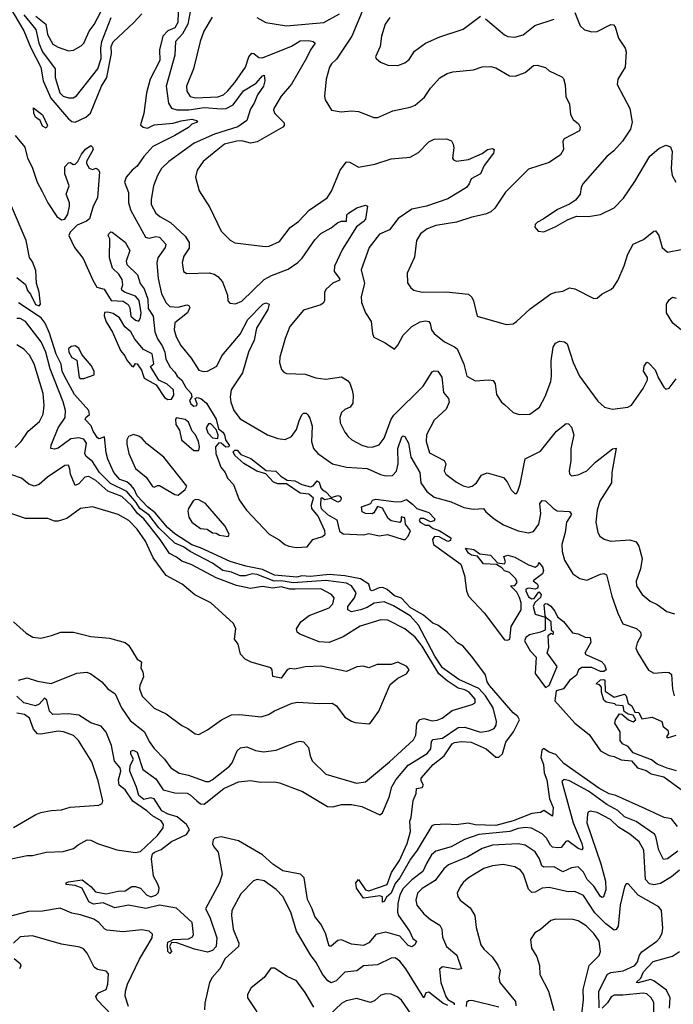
# Model space of a CAD drawing. Extents: x 2086813 to 2278017, y 548126 to 753336.
# Tile 288 of 461: x 2187691 to 2191499, y 681168 to 686902. Entities that reach past the tile are written whole.
import ezdxf

# ---------------------------------------------------------------- set-up
doc = ezdxf.new("R2010")
doc.units = 0

msp = doc.modelspace()

# ---------------------------------------------------------------- linework, layer by layer
at = {"layer": '0CON10XD'}
for points in [[(2188695, 686998.9), (2188670.3, 686875), (2188640.4, 686819.6), (2188598.2, 686775), (2188595.8, 686695), (2188545.3, 686515), (2188557.3, 686415), (2188576.5, 686386.5), (2188607.2, 686377.2), (2188676.1, 686376.1), (2188765, 686390.4), (2188865, 686381.9), (2188895, 686384.8), (2188935.3, 686405), (2188995, 686487.6), (2189067.9, 686532.1), (2189105, 686575.5), (2189115, 686578.6), (2189119.4, 686545), (2189112.2, 686515), (2189075.8, 686465), (2189056.7, 686415), (2189035, 686382.7), (2189015, 686315.5), (2188961.5, 686278.5), (2188825.6, 686235), (2188708.1, 686181.9), (2188560, 686075), (2188517.1, 686035), (2188493.1, 685995), (2188470, 685935), (2188457.8, 685855), (2188457.8, 685825), (2188485, 685774.3), (2188507.5, 685755), (2188570.3, 685720.3), (2188655, 685640.7), (2188677.8, 685605), (2188678.5, 685571.5), (2188648.2, 685525), (2188637, 685487), (2188646, 685435), (2188665, 685424.3), (2188795, 685428.2), (2188825, 685419.2), (2188845.6, 685405.6), (2188872.5, 685375), (2188902.2, 685297.8), (2188902.9, 685265), (2188915, 685250), (2188948, 685248), (2188985, 685262.5), (2189115, 685388.5), (2189158.2, 685411.8), (2189255, 685448.2), (2189312.2, 685487.8), (2189337.5, 685512.5), (2189410.1, 685619.9), (2189445, 685656.9), (2189505, 685689.1), (2189545, 685720.9), (2189565, 685729.4), (2189595, 685727.5), (2189597.5, 685765), (2189606, 685775), (2189655, 685805.7), (2189705, 685822.5), (2189717.5, 685815), (2189705, 685740.8), (2189693.1, 685725), (2189653.8, 685696.2), (2189572, 685565), (2189524.2, 685465.8), (2189523.8, 685435), (2189553.8, 685395), (2189553.5, 685385), (2189515, 685366.5), (2189476.6, 685333.4)], [(2189722, 687035), (2189626.1, 686805), (2189537.6, 686672.4), (2189507.8, 686645), (2189496.5, 686625), (2189476.7, 686555), (2189467, 686457), (2189470.8, 686435), (2189506.7, 686375), (2189564.5, 686364.5), (2189625, 686371.5), (2189665, 686367.8), (2189755, 686332.5), (2189778.3, 686331.7), (2189865, 686371.9), (2189965, 686391.8), (2189996, 686404), (2190048.8, 686451.2), (2190085, 686502.9), (2190137.8, 686562.2), (2190181.5, 686588.5), (2190215, 686598.6), (2190335, 686609.2), (2190385, 686627.5), (2190435, 686630), (2190465, 686622.2), (2190545, 686575.6), (2190577.6, 686572.4), (2190636.2, 686593.8), (2190685, 686634), (2190705, 686636.2), (2190753.9, 686623.9), (2190775, 686603.8), (2190848.8, 686568.8), (2190858.6, 686558.6), (2190867.9, 686522.1), (2190873.1, 686455), (2190895, 686410), (2190899.5, 686349.5), (2190915, 686320), (2190947.5, 686295), (2190956.7, 686275), (2190952.5, 686255), (2190862.1, 686207.9), (2190855.8, 686194.2), (2190859.4, 686145), (2190841.4, 686115), (2190775, 686069.6), (2190655, 686031.9), (2190522, 685898), (2190458.9, 685805), (2190435, 685783.6), (2190405, 685770), (2190325, 685752.5), (2190235, 685722.3), (2190116.2, 685703.8), (2190065, 685683.3), (2190026.9, 685655), (2190003.1, 685615), (2189992.1, 685517.9), (2189948, 685425), (2189950.3, 685370.3), (2189969.7, 685339.7), (2189987.1, 685327.1), (2190035, 685315.7), (2190175, 685316.9), (2190305, 685302.9), (2190325, 685286), (2190334.3, 685265), (2190356.7, 685175), (2190525, 685125.8), (2190565, 685131.2), (2190586.1, 685143.9), (2190665, 685218), (2190786.2, 685305), (2190815, 685315.7), (2190855, 685320), (2190895, 685340), (2190926.1, 685333.9)], [(2187633.2, 686975), (2187715, 686836.9), (2187756.9, 686736.9), (2187814, 686625), (2187828.8, 686545), (2187873.5, 686445), (2187975, 686323.4), (2187995, 686308), (2188015, 686305.3), (2188075.7, 686334.3), (2188102.9, 686357.1), (2188168, 686515), (2188199.6, 686565), (2188213.6, 686646.4), (2188226.1, 686705), (2188224.2, 686745.8), (2188235, 686772.3), (2188357.1, 686885), (2188402, 686935)], [(2187785, 686922.7), (2187843.5, 686875), (2187853.6, 686815), (2187885, 686760), (2187915, 686740.9), (2187975, 686720), (2188005.5, 686724.5), (2188050.2, 686749.8), (2188064.6, 686765.4), (2188096.2, 686835), (2188125, 686874.4), (2188163.2, 686946.8)], [(2188615.2, 686945.2), (2188611.8, 686885), (2188595, 686853.3), (2188555, 686836.1), (2188524.9, 686805), (2188506.1, 686726.1), (2188507.4, 686665), (2188450.4, 686555), (2188429.4, 686475), (2188413.8, 686355), (2188395, 686290), (2188410, 686275), (2188435, 686270), (2188475, 686289.5), (2188585, 686298.5), (2188632.8, 686312.8), (2188695, 686321.8), (2188721.2, 686315), (2188726.7, 686305), (2188695, 686293.8), (2188675, 686274.7), (2188595, 686226.9), (2188467.4, 686162.6), (2188415, 686105.9), (2188375, 686049.6), (2188346.9, 686025), (2188311.5, 685985), (2188302.1, 685955), (2188325.4, 685895), (2188325.7, 685835), (2188339.6, 685789.6), (2188425, 685635.4), (2188445, 685629.1), (2188485, 685638.7), (2188505, 685636.2), (2188542.1, 685595), (2188538.8, 685575), (2188496.9, 685515), (2188489.2, 685485), (2188497, 685395), (2188517.6, 685305), (2188545, 685252.1), (2188565, 685232.5), (2188615, 685228), (2188665, 685241.8), (2188677.2, 685237.2), (2188682.1, 685225), (2188667.9, 685195), (2188594.2, 685135.8), (2188591.6, 685095), (2188602.9, 685055), (2188629.3, 685005), (2188690.1, 684930.1), (2188735, 684861.5), (2188762.5, 684852.5), (2188785, 684855.4), (2188839.5, 684885), (2188868.6, 684945), (2188975, 685070.9), (2189021.2, 685155), (2189107.3, 685245), (2189125, 685252.9), (2189145, 685245.8), (2189136.1, 685213.9), (2189070, 685105), (2189057.5, 685035), (2189024.7, 684965.3), (2188989.3, 684845), (2188923.8, 684746.2), (2188917.3, 684705), (2188920.7, 684675), (2188938.8, 684625), (2188975, 684578.2), (2189135, 684484.5), (2189195, 684462.5), (2189237.4, 684457.4), (2189275, 684473.6), (2189304.6, 684515), (2189319.6, 684565), (2189335, 684601.2), (2189345, 684610), (2189359.5, 684609.5), (2189370.3, 684600.3), (2189381.7, 684581.7), (2189394.7, 684535), (2189391.8, 684445), (2189402.8, 684405), (2189427.3, 684375), (2189514.4, 684315), (2189595, 684295.3), (2189715, 684288.3), (2189792.8, 684252.8), (2189825, 684245.3), (2189862.5, 684247.5), (2189886.7, 684273.3), (2189896, 684315), (2189894.8, 684405.2), (2189917.1, 684472.9), (2189925, 684478.8), (2189935, 684474.5), (2189955.5, 684435.5), (2189970.6, 684355), (2190021.3, 684265), (2190027.8, 684205), (2190062.5, 684155), (2190105, 684121.9), (2190204.4, 684094.4), (2190279.1, 684060.9), (2190335, 684050.8), (2190392.5, 684055), (2190406.9, 684035), (2190455, 683994.7), (2190509.6, 683959.6), (2190595, 683925.8), (2190655, 683912.7), (2190685, 683921.8), (2190714.8, 683965), (2190726.7, 684025), (2190721.4, 684085), (2190735, 684101.8), (2190755, 684100), (2190798, 684058), (2190822.5, 684042.5), (2190895, 684037.5), (2190904.3, 684025), (2190902.5, 684015), (2190877.5, 683975), (2190869.1, 683915), (2190850.3, 683845), (2190852.1, 683805), (2190865.9, 683755), (2190914.2, 683674.2), (2190955, 683647.3), (2190995, 683638.5), (2191075, 683673.1), (2191095, 683676.7), (2191109.1, 683669.1), (2191141.2, 683545), (2191176.3, 683446.3), (2191205, 683384.3), (2191285, 683356.5), (2191308.6, 683335), (2191312.5, 683315), (2191287.4, 683272.6), (2191281.3, 683241.3), (2191291.9, 683215), (2191355, 683113.8), (2191385, 683095.8), (2191455, 683101.9), (2191475, 683099.4), (2191488.9, 683088.9), (2191493.5, 683003.5), (2191504.6, 682965)], [(2189073.3, 686915), (2189124.5, 686884.5), (2189245, 686866.4), (2189463.8, 686885), (2189555, 686936.7)], [(2190925, 686943.8), (2190955.6, 686865), (2190982, 686842), (2191025, 686831.9), (2191055, 686832.9), (2191135, 686874), (2191150.8, 686870.8), (2191159.3, 686859.3), (2191180.5, 686795), (2191218.6, 686735), (2191224.4, 686714.4), (2191217.5, 686625), (2191175.8, 686555), (2191172.5, 686525), (2191245.6, 686385), (2191259.4, 686305), (2191248.6, 686265), (2191202.2, 686195), (2191152.1, 686137.9), (2191112.5, 686105), (2190971.2, 685945), (2190962, 685925), (2190956.2, 685885), (2190929.5, 685850.5), (2190895, 685826.7), (2190823.9, 685796.1), (2190740.7, 685739.3), (2190707, 685723), (2190695, 685710), (2190693, 685693), (2190710.7, 685670.7), (2190745, 685666.7), (2190815, 685696.7), (2190883, 685737), (2190935, 685756.7), (2191005, 685756), (2191075, 685768), (2191155, 685806), (2191208, 685862), (2191275, 685960), (2191363, 686107), (2191415, 686152), (2191455, 686171.2), (2191481.7, 686161.7), (2191492, 686135), (2191485.6, 686035), (2191493.1, 685995), (2191514, 685955)], [(2187715, 686930.7), (2187785.2, 686845), (2187803.3, 686765), (2187824.6, 686715), (2187898.3, 686615), (2187897.1, 686565), (2187924.3, 686475), (2187945, 686455.8), (2187975, 686447.3), (2188002.7, 686447.3), (2188021.8, 686458.2), (2188146.9, 686615), (2188165.5, 686675), (2188163.3, 686735), (2188169.4, 686775), (2188225, 686914)], [(2188813.4, 686916.6), (2188764.6, 686835), (2188742.5, 686775), (2188704.7, 686615), (2188663.9, 686515), (2188665.5, 686485), (2188685, 686453.5), (2188715, 686447.5), (2188845, 686451.9), (2188878.5, 686465), (2188903.2, 686486.8)], [(2189847.1, 686915), (2189820.8, 686875), (2189798.9, 686805), (2189791.9, 686745), (2189763.8, 686685), (2189767.5, 686675), (2189792.5, 686655), (2189836.1, 686636.1), (2189895, 686635.8), (2189935, 686650), (2189960.2, 686669.8), (2189991.1, 686718.9), (2190055.4, 686764.6), (2190138, 686802), (2190275, 686845.6), (2190375, 686922.5)], [(2190405, 686907.5), (2190515, 686814.2), (2190535, 686804.3), (2190575, 686800.6), (2190625, 686813.3), (2190692.7, 686867.3), (2190805, 686905.5)], [(2188903.2, 686486.8), (2188945, 686535.5), (2189005.9, 686625), (2189025.3, 686685), (2189043.5, 686706.5), (2189055, 686704.6), (2189085, 686681.3), (2189105, 686679.4), (2189275, 686747.4), (2189325, 686777.8), (2189375, 686780.7), (2189400, 686775), (2189413.3, 686765), (2189385, 686726), (2189362.8, 686677.2), (2189274.7, 686525.3), (2189215, 686456.9), (2189172.2, 686385), (2189169.4, 686375), (2189178.1, 686355), (2189231.7, 686301.7), (2189232.9, 686285), (2189224.6, 686275.4), (2189075, 686190.6), (2189035, 686183.6), (2188985, 686196.4), (2188956.7, 686195), (2188885, 686176.5), (2188844.8, 686145.2), (2188760.9, 686075), (2188725, 686026), (2188715.5, 685985), (2188737.1, 685905), (2188798.3, 685808.3), (2188865, 685670), (2188917, 685617), (2188945, 685602), (2189120.3, 685580.3), (2189145, 685583.1), (2189205, 685610), (2189267.5, 685692.5), (2189315, 685725.6), (2189378.4, 685791.6), (2189482.2, 685865), (2189507.6, 685902.4), (2189558.9, 686025), (2189595, 686073.8), (2189615, 686072.5), (2189665, 686043.6), (2189759.6, 686060.4), (2189855, 686091.8), (2189965, 686100.6), (2190015, 686128.6), (2190075, 686191.2), (2190105, 686206), (2190177.3, 686207.3), (2190205.9, 686195.9), (2190217.3, 686177.3), (2190220.8, 686155), (2190212.5, 686095), (2190218.8, 686085), (2190235, 686078.6), (2190305, 686086.7), (2190385, 686122.5), (2190416.7, 686145), (2190445, 686151.2), (2190456.2, 686145), (2190452, 686125), (2190397.8, 686052.2), (2190375.7, 686005), (2190320.8, 685975), (2190310, 685945), (2190293.8, 685925), (2190185, 685859.2), (2190062, 685815), (2189975, 685797.6), (2189896.6, 685743.4), (2189845, 685678.1), (2189788.1, 685651.9), (2189726.2, 685575), (2189681.2, 685445), (2189700, 685365), (2189681.1, 685288.9), (2189682.2, 685255), (2189705, 685193.8), (2189739.2, 685145), (2189746.2, 685075), (2189755, 685052.5), (2189819.7, 685019.7), (2189875, 684982.5), (2189894.1, 685005.9), (2189925.7, 685065), (2189975, 685114.5), (2190025, 685141.5), (2190055, 685148.8), (2190073.8, 685145), (2190083.4, 685133.4), (2190090.6, 685095), (2190105.8, 685075), (2190165, 685025.6), (2190225, 684997.5), (2190239.5, 684985), (2190279.2, 684895), (2190295.8, 684825), (2190345, 684797.8), (2190425, 684804.3), (2190450, 684800), (2190461.7, 684781.7), (2190469.7, 684719.7), (2190498.8, 684675), (2190515, 684661.2), (2190565, 684614), (2190601.7, 684601.7), (2190662.5, 684605), (2190718.8, 684645), (2190752.6, 684707.4), (2190785.4, 684795), (2190790, 684825), (2190787.5, 684915), (2190799.5, 684995), (2190812.8, 685017.2), (2190835, 685029.2), (2190865, 685025.8), (2190880, 685015), (2190915.4, 684905), (2190952.7, 684825), (2191059.7, 684679.7), (2191097.5, 684645), (2191145, 684634.3), (2191234.4, 684645.6), (2191255, 684657.5), (2191323.6, 684755), (2191348.6, 684805), (2191347.9, 684817.9), (2191324.4, 684855), (2191329.2, 684885), (2191345, 684906.7), (2191355, 684903.3), (2191393.2, 684863.2), (2191412.5, 684815), (2191442.7, 684762.7), (2191455, 684750), (2191475, 684756.7), (2191515, 684810)], [(2187845, 686270), (2187825, 686282.5), (2187810, 686315), (2187783.3, 686335), (2187773.3, 686356.7), (2187771.7, 686388.3), (2187825, 686347.5), (2187852.5, 686285), (2187845, 686270)], [(2187665, 686226.5), (2187720.3, 686160.3), (2187736.8, 686095), (2187763.2, 686043.2), (2187793.3, 685955), (2187821.8, 685901.8), (2187855, 685834.3), (2187907.1, 685755), (2187935, 685736.9), (2187955, 685740.6), (2187971.4, 685768.6), (2187981.9, 685815), (2187980.8, 685835), (2187962, 685885), (2187980, 685935), (2187953.8, 686005), (2187953.8, 686045), (2187975, 686067.5), (2187985, 686070), (2188005, 686057.5), (2188015, 686061.2), (2188030, 686075), (2188050.7, 686119.3), (2188075, 686148.5), (2188105, 686170), (2188115, 686160), (2188120, 686145), (2188081.2, 686075), (2188081.2, 686065), (2188096.4, 686036.4), (2188115, 686030), (2188136.4, 686036.4), (2188149.3, 686029.3), (2188156.4, 686016.4), (2188144.2, 685865), (2188120, 685815), (2188097.1, 685742.9), (2188081.2, 685728.8), (2188025.6, 685705), (2187985.5, 685664.5), (2187978.5, 685645), (2188009.6, 685575), (2188060.9, 685510.9), (2188116.6, 685385), (2188141.4, 685345), (2188183.2, 685333.2), (2188225, 685266), (2188295, 685262), (2188323.6, 685243.6), (2188333, 685223), (2188339.4, 685175), (2188365, 685152), (2188385, 685146.7), (2188395, 685167.5), (2188398, 685195), (2188387.1, 685267.1), (2188365, 685292.2), (2188302.5, 685315), (2188286.4, 685326.4), (2188283.8, 685335), (2188292.3, 685357.7), (2188288.7, 685388.7), (2188269.1, 685419.1), (2188232, 685455), (2188214.1, 685514.1), (2188216.7, 685625), (2188207.5, 685645), (2188210, 685655), (2188223, 685667), (2188230, 685665), (2188305, 685606.2), (2188332.3, 685557.7), (2188311.2, 685495), (2188316.1, 685476.1), (2188377.5, 685415), (2188392.5, 685365), (2188416.4, 685335), (2188438, 685275), (2188439.4, 685219.4), (2188469.2, 685175), (2188478.4, 685085), (2188495, 685043.3), (2188521.7, 685001.7), (2188537.1, 684965), (2188542.9, 684925), (2188567.5, 684877.5), (2188595, 684850), (2188609.2, 684825), (2188635, 684802.5), (2188659.2, 684759.2), (2188689.7, 684725), (2188694.5, 684705.5), (2188681.2, 684685), (2188687.3, 684665), (2188705, 684651.2), (2188722.5, 684655), (2188725.5, 684665), (2188712.9, 684695), (2188725, 684702.2), (2188746.7, 684695), (2188778.9, 684668.9), (2188835.2, 684575), (2188848.9, 684518.9), (2188875, 684499.4), (2188884.2, 684485), (2188890.9, 684455), (2188911.8, 684425), (2188910, 684415), (2188891.8, 684411.8), (2188865, 684435.8), (2188852.2, 684437.8), (2188831.5, 684415), (2188832.9, 684375), (2188862.5, 684295), (2188888.1, 684265), (2188901.1, 684231.1), (2188937.5, 684195), (2188970, 684105), (2189012.8, 684045), (2189143.6, 683905), (2189202.9, 683872.9), (2189236, 683846), (2189260, 683835), (2189302.5, 683827.5), (2189365, 683832.9), (2189398.8, 683875), (2189455, 683892.9), (2189470, 683905), (2189468.1, 683925), (2189430.8, 684010.8), (2189392.9, 684055), (2189390.6, 684075), (2189402.5, 684115), (2189375, 684137.8), (2189325, 684144.3), (2189245, 684198), (2189195, 684198.2), (2189169.2, 684209.2), (2189125, 684256.2), (2189073.4, 684273.4), (2188996.8, 684316.8), (2188944.7, 684364.7), (2188934.1, 684385.9), (2188944.7, 684395.2), (2188957.5, 684395), (2188980, 684370), (2189036.9, 684346.9), (2189126.6, 684276.6), (2189182.9, 684272.9), (2189213.4, 684243.4), (2189250, 684220), (2189295, 684215.6), (2189335.4, 684195.4), (2189385, 684181.8), (2189401.8, 684188.2), (2189425, 684215.8), (2189435, 684208.8), (2189445.5, 684175), (2189455, 684164.5), (2189475, 684153.1), (2189505, 684120), (2189545, 684131.2), (2189556.5, 684126.5), (2189563.3, 684115), (2189560.3, 684099.7), (2189545, 684091.9), (2189505, 684114), (2189466, 684106), (2189455, 684116.2), (2189445, 684116.2), (2189443.1, 684075), (2189447.5, 684055), (2189485, 684020.8), (2189539.2, 683989.2), (2189555, 683923.3), (2189575, 683908.6), (2189695, 683902), (2189725, 683908.8), (2189785, 683896.2), (2189834.1, 683904.1), (2189925, 683874.2), (2189937.5, 683875), (2189955, 683893.3), (2189968.8, 683925), (2189938.6, 683965), (2189935, 684000), (2189913.6, 684006.4), (2189914, 683985), (2189905.5, 683974.5), (2189855, 683984.4), (2189837.9, 683997.9), (2189805, 684058), (2189775, 684067.5), (2189755, 684029.2), (2189744.2, 684024.2), (2189705, 684025.7), (2189686.7, 684036.7), (2189682, 684065), (2189736.1, 684083.9), (2189747, 684103), (2189765, 684110), (2189885, 684094.2), (2189915, 684095.7), (2189945, 684106.9), (2189980.1, 684080.1), (2190005.4, 684055.4), (2190075, 684031.1), (2190110, 683995), (2190106.1, 683983.9), (2190085, 683976.7), (2190045, 683998), (2190025, 683997.5), (2190018, 683985), (2190024, 683975), (2190055, 683958.8), (2190075, 683957.5), (2190099.7, 683939.7), (2190135, 683927.1), (2190201.9, 683885), (2190201.7, 683868.3), (2190185, 683863.6), (2190135, 683890.5), (2190108.5, 683891.5), (2190096.7, 683875), (2190102.2, 683845), (2190261.7, 683731.7), (2190281.9, 683665), (2190294.6, 683575), (2190306.2, 683545), (2190397.5, 683447.5), (2190515, 683290.9), (2190532.1, 683287.9), (2190546.9, 683295), (2190555, 683367.5), (2190612, 683465), (2190612.5, 683505), (2190602.5, 683537.5), (2190587.3, 683567.3), (2190550, 683605), (2190575, 683606.2), (2190588.6, 683625), (2190581.1, 683645), (2190545, 683682), (2190515, 683692.5), (2190499.5, 683709.5), (2190468.3, 683728.3), (2190393.9, 683733.9), (2190357.5, 683777.5), (2190323.8, 683783.8), (2190305, 683794.4), (2190287.5, 683825), (2190336.9, 683816.9), (2190371.2, 683791.2), (2190433, 683783), (2190475, 683738), (2190516.2, 683733.8), (2190521.2, 683745), (2190512.5, 683775), (2190535, 683783.3), (2190575, 683771.2), (2190655, 683728), (2190695, 683713.8), (2190712.5, 683725), (2190715, 683740), (2190736.7, 683715), (2190743.5, 683695), (2190736, 683674), (2190682.5, 683635), (2190705, 683617.5), (2190711.2, 683605), (2190708.3, 683591.7), (2190695, 683586), (2190655, 683590.8), (2190640, 683585), (2190638.8, 683575), (2190655, 683540), (2190675, 683530), (2190688.3, 683531.7), (2190715, 683570), (2190728.1, 683555), (2190725, 683536.2), (2190691.2, 683508.8), (2190683.3, 683485), (2190695, 683440), (2190751.7, 683421.7), (2190752.5, 683347.5), (2190725.7, 683334.3), (2190661.1, 683318.9), (2190639.2, 683305), (2190631.1, 683285), (2190665.7, 683225.7), (2190700, 683190), (2190694.6, 683095), (2190755, 683013.1), (2190775.6, 683025), (2190822.9, 683135), (2190763.9, 683213.9), (2190773.3, 683245), (2190770, 683315), (2190785, 683330), (2190798.3, 683321.7), (2190800, 683335), (2190790, 683345), (2190788, 683395), (2190758.3, 683418.3), (2190753, 683433), (2190746.7, 683495), (2190755, 683501.2), (2190765, 683499.2), (2190785, 683486), (2190808, 683458), (2190824, 683424), (2190858.2, 683398.2), (2190911.2, 683331.2), (2190945, 683325.8), (2190985, 683306), (2191015, 683303.3), (2191018, 683275), (2190983, 683213), (2190990, 683205), (2191080, 683165), (2191097.5, 683145), (2191107.5, 683115), (2191093.3, 683106.7), (2191075, 683106.2), (2191025, 683130), (2190965, 683129.2), (2190945.8, 683115), (2190934.3, 683085), (2190895, 683054), (2190860, 683005), (2190816.8, 682993.2), (2190809.5, 682935), (2190924.5, 682805), (2191008.4, 682738.4), (2191074.5, 682645), (2191125, 682616.9), (2191155, 682610.8), (2191195, 682591.1), (2191255, 682586.7), (2191291.2, 682545), (2191339.8, 682529.8), (2191369.5, 682509.5), (2191442.7, 682492.7), (2191565, 682403.1)], [(2187675, 685400), (2187725, 685360), (2187736.7, 685325), (2187755, 685303.8), (2187783.8, 685243.8), (2187805, 685235.6), (2187812.5, 685245), (2187805.4, 685315), (2187790, 685365), (2187785, 685441.2), (2187765, 685491.4), (2187747.6, 685517.6), (2187729.8, 685615), (2187555.7, 686015)], [(2190926.1, 685333.9), (2191035, 685278.8), (2191055, 685280), (2191084.2, 685305.8), (2191135, 685331.2), (2191151.2, 685345), (2191175, 685383.3), (2191212.6, 685467.4), (2191233.4, 685536.6), (2191265, 685594), (2191325, 685622.5), (2191385, 685670), (2191395, 685672), (2191414.3, 685645), (2191434.5, 685574.5), (2191465, 685547.5), (2191545, 685562.5)], [(2189476.6, 685333.4), (2189466.4, 685315), (2189467.1, 685265), (2189459.7, 685250.3), (2189445, 685240.8), (2189345, 685210), (2189264.6, 685115), (2189236.9, 685045), (2189207.3, 684937.3), (2189205.7, 684905), (2189216, 684865), (2189229.2, 684849.2), (2189245, 684842), (2189355, 684838.2), (2189416.5, 684816.5), (2189475, 684809.3), (2189565, 684821.8), (2189601.3, 684801.3), (2189614.7, 684784.7), (2189628.8, 684745), (2189633.8, 684715), (2189631.2, 684668.8), (2189615.5, 684644.5), (2189585, 684632), (2189566.2, 684615), (2189556, 684585), (2189558, 684555), (2189585, 684500), (2189604, 684475), (2189626.2, 684455), (2189684.6, 684424.6), (2189715, 684414.4), (2189745, 684412.5), (2189785, 684426), (2189814.4, 684465), (2189855.3, 684575), (2189870.5, 684599.5), (2190041.4, 684768.6), (2190095, 684851.2), (2190105, 684857.5), (2190126.7, 684855), (2190150, 684820), (2190160.6, 684730.6), (2190188.6, 684695), (2190193.5, 684675), (2190175.8, 684634.2), (2190105, 684570), (2190060.4, 684485), (2190058.9, 684445), (2190079, 684379), (2190164.5, 684334.5), (2190173.1, 684315), (2190164.4, 684275), (2190172.9, 684255), (2190235, 684207.8), (2190275, 684186.7), (2190305, 684179.1), (2190328, 684185), (2190351.4, 684205), (2190381.2, 684248.8), (2190415, 684262.3), (2190510, 684235), (2190530.7, 684210.7), (2190555, 684163.3), (2190575, 684143.3), (2190585, 684143.3), (2190594.1, 684155.9), (2190606.9, 684196.9), (2190635.6, 684344.4), (2190725, 684389.2), (2190818.2, 684505), (2190875, 684551.2), (2190888.8, 684548.8), (2190905, 684528.8), (2190920, 684485), (2190901.8, 684405), (2190901.5, 684335), (2190891.8, 684275), (2190895, 684256.7), (2190905, 684246), (2190945, 684251.5), (2190996, 684274), (2191045.6, 684325), (2191145, 684402), (2191165, 684406.2), (2191140, 684265), (2191138.5, 684205), (2191071.7, 684098.3), (2191054.6, 684045), (2191048.1, 683975), (2191060, 683915), (2191070, 683895), (2191096.4, 683876.4), (2191135.6, 683865.6), (2191245, 683873.5), (2191281.8, 683861.8), (2191297.5, 683835), (2191317.9, 683765), (2191306.9, 683703.1), (2191282.3, 683632.3), (2191284, 683605), (2191318, 683555), (2191363.8, 683515), (2191405.6, 683495.6), (2191461.2, 683455), (2191505, 683441.1)], [(2191556.8, 685086.8), (2191496.5, 685135), (2191458.6, 685195), (2191459.2, 685245), (2191475, 685271.2), (2191495, 685286), (2191515, 685280)], [(2191523.7, 682203.7), (2191488.2, 682248.2), (2191445.6, 682255.6), (2191336.9, 682306.9), (2191164.8, 682384.8), (2191125, 682394.5), (2191065, 682425.9), (2190860.7, 682570.7), (2190815, 682622.5), (2190775, 682636.9), (2190742.5, 682657.5), (2190732.3, 682647.7), (2190728, 682605), (2190742.7, 682565), (2190745.7, 682515.7), (2190762.2, 682475), (2190778.4, 682365), (2190798.6, 682315), (2190795.6, 682264.4), (2190745, 682295.8), (2190725.4, 682284.6), (2190675, 682278.7), (2190565, 682235.8), (2190465, 682210), (2190345, 682213.5), (2190303.7, 682223.7), (2190233.6, 682213.6), (2190175, 682218), (2190105, 682214), (2190091.7, 682208.3), (2190006.7, 682065), (2189967.4, 682012.6), (2189905.2, 681905), (2189879.1, 681870.9), (2189855, 681815.4), (2189828.6, 681791.4), (2189815, 681767.5), (2189805, 681763.3), (2189804, 681794), (2189789.6, 681799.6), (2189695, 681786.4), (2189654.1, 681844.1), (2189650, 681875), (2189665, 681894), (2189705, 681835.6), (2189725, 681828.9), (2189832.5, 681865), (2189857.3, 681935), (2189904.7, 682005), (2189948, 682105), (2189968.1, 682175), (2189963.3, 682235), (2189972.5, 682255), (2189983.8, 682355), (2190000, 682395), (2190002.5, 682425), (2190035, 682431.2), (2190043.8, 682445), (2190029.5, 682469.5), (2190029.2, 682485), (2190099.2, 682565), (2190164.1, 682615.9), (2190210.7, 682685), (2190225, 682693.6), (2190265, 682699.2), (2190320.8, 682695), (2190408.2, 682655), (2190465, 682608), (2190482.3, 682607.7), (2190504.3, 682625.7), (2190523.3, 682695), (2190568, 682755), (2190601.9, 682825), (2190592.5, 682845), (2190565, 682866), (2190428.1, 683025), (2190414.3, 683045), (2190405, 683086.2), (2190331.4, 683185), (2190275, 683253.3), (2190242.4, 683272.4), (2190211.8, 683305), (2190182.2, 683335), (2190126.5, 683375), (2190097.2, 683387.2), (2190043.9, 683435), (2189965, 683479), (2189915, 683533.3), (2189875, 683545.8), (2189832.9, 683582.9), (2189807.5, 683595), (2189785, 683592.9), (2189745, 683576.4), (2189735, 683578.9), (2189724.4, 683615), (2189675.7, 683645.7), (2189585, 683663.1), (2189495, 683670.6), (2189385, 683660.1), (2189335, 683662.6), (2189304.9, 683654.9), (2189175, 683666.9), (2189105, 683699.2), (2189008.8, 683718.8), (2188917.2, 683747.2), (2188745, 683826), (2188695, 683844.4), (2188595, 683906.8), (2188553.1, 683945), (2188480.6, 684030.6), (2188435.7, 684065), (2188375, 684129.4), (2188357.9, 684167.9), (2188340.1, 684190.1), (2188315, 684210.8), (2188274.6, 684225), (2188240, 684265), (2188205, 684343.3), (2188195, 684380), (2188185, 684472.5), (2188155, 684460), (2188145, 684467.5), (2188119.7, 684505), (2188106.9, 684536.9), (2188073.3, 684573.3), (2188076.7, 684585), (2188098, 684602), (2188094.2, 684625), (2188009.7, 684719.7), (2187951.8, 684825), (2187939.3, 684855), (2187933.4, 684895), (2187903.8, 684953.8), (2187865, 685077.1), (2187839.2, 685135), (2187816.2, 685165), (2187685, 685253.5)], [(2189274.7, 681935.3), (2189225, 681946.1), (2189165, 681984.2), (2189105, 682037.6), (2188965, 682119.1), (2188865, 682144.3), (2188827.5, 682135), (2188818.2, 682125), (2188815, 682103.3), (2188821.8, 682085), (2188847.8, 682055), (2188871.5, 681925), (2188855.6, 681875), (2188774.2, 681725), (2188798.2, 681675), (2188840.2, 681555), (2188835, 681505.5), (2188815, 681481.5), (2188785, 681471.3), (2188708.8, 681488.8), (2188607, 681527), (2188575, 681528.8), (2188563.3, 681505), (2188576, 681475), (2188565, 681464.2), (2188553.5, 681475), (2188551.5, 681515), (2188555, 681529.2), (2188571.7, 681538.3), (2188585, 681545.9), (2188675, 681548.8), (2188698.9, 681561.1), (2188704.3, 681575), (2188696.9, 681645), (2188605, 681728.1), (2188505, 681745.6), (2188425.3, 681725.3), (2188325, 681745.4), (2188245, 681729.1), (2188178.2, 681758.2), (2188120.6, 681750.6), (2188093.5, 681765), (2188054.5, 681844.5), (2188015, 681860.8), (2187962.5, 681865), (2187962.5, 681875), (2187975, 681882), (2188055, 681892.5), (2188105.8, 681855), (2188132.9, 681822.9), (2188195, 681810.6), (2188265, 681826.2), (2188305, 681828.8), (2188345, 681853.3), (2188366.4, 681853.6), (2188395, 681844), (2188430, 681805), (2188455, 681794.6), (2188485, 681803.6), (2188500.5, 681819.5), (2188504.6, 681845), (2188496.9, 681866.9), (2188471.1, 681915), (2188458.6, 682015), (2188465, 682043.9), (2188476.5, 682055), (2188515, 682069.2), (2188575, 682117), (2188662.2, 682157.8), (2188680.3, 682185), (2188663.3, 682215), (2188609, 682259), (2188555.4, 682275), (2188519, 682295), (2188474.8, 682364.8), (2188455, 682370.5), (2188415, 682360.2), (2188385, 682383.2), (2188372.6, 682432.6), (2188333.4, 682525), (2188335, 682558.8), (2188353.3, 682595), (2188338.6, 682625), (2188338.3, 682641.7), (2188352.5, 682647.5), (2188375, 682636.7), (2188408.6, 682535), (2188485, 682480.7), (2188527.9, 682417.9), (2188595, 682399.2), (2188667.4, 682397.4), (2188685, 682388.7), (2188722.9, 682352.9), (2188745, 682335.9), (2188765, 682333.3), (2188880.8, 682425), (2188965, 682462.9), (2189035, 682471.5), (2189095, 682460.8), (2189175, 682463.5), (2189205, 682457.8), (2189338.1, 682408.1), (2189485, 682320), (2189515, 682317.7), (2189565, 682331.9), (2189625, 682330.9), (2189685, 682319.1), (2189788.7, 682271.3), (2189805, 682283.8), (2189844.5, 682375), (2189858.7, 682435), (2189883.3, 682475), (2189955, 682560.3), (2190065, 682628.1), (2190085.8, 682655.8), (2190091.1, 682698.9), (2190099.2, 682710.8), (2190155, 682717.8), (2190245, 682780.3), (2190285, 682781.9), (2190375, 682753.2), (2190425, 682760.7), (2190455, 682774.6), (2190466.9, 682793.1), (2190469.6, 682815), (2190450.2, 682895), (2190404.9, 682964.9), (2190366.4, 683006.4), (2190248.8, 683058.8), (2190155, 683126.5), (2190109.5, 683195), (2190015.1, 683375.1), (2189965, 683429.5), (2189868.7, 683488.7), (2189815, 683512.2), (2189756.3, 683503.7), (2189715, 683478.7), (2189677.1, 683465), (2189625, 683454.2), (2189602.3, 683465), (2189602.4, 683485), (2189642, 683535), (2189651.5, 683565), (2189623.9, 683605), (2189595, 683620.8), (2189475, 683635.2), (2189285, 683622.5), (2189215, 683633.5), (2189173, 683633), (2189075, 683671.4), (2189045, 683674.9), (2189005, 683663.4), (2188975, 683662.6), (2188925.1, 683685.1), (2188875, 683694.6), (2188815, 683737.2), (2188685.2, 683805.2), (2188645, 683832.4), (2188595, 683853.3), (2188502.1, 683942.1), (2188446, 684016), (2188390.5, 684055), (2188369.7, 684089.7), (2188314.8, 684154.8), (2188221, 684201), (2188155.7, 684265), (2188115, 684329.7), (2188077.8, 684357.7), (2188071.6, 684375), (2188081.1, 684435), (2188065, 684458.8), (2188035, 684466.6), (2187989.8, 684460.2), (2187915, 684407.3), (2187895, 684401.1), (2187872.9, 684405), (2187874.6, 684425), (2187915.8, 684524.2), (2187957.1, 684585), (2187958.3, 684625), (2187944, 684676), (2187868.6, 684868.6), (2187843.4, 684965), (2187815.9, 685025.9), (2187725, 685143.3), (2187695, 685160.8), (2187675, 685160.9)], [(2188555, 684689.2), (2188575, 684692), (2188589.2, 684715), (2188587.1, 684747.1), (2188550.2, 684780.2), (2188501.7, 684801.7), (2188453, 684883), (2188472.5, 684897.5), (2188463.8, 684955), (2188412.1, 684982.1), (2188361.4, 685041.4), (2188337.8, 685085), (2188303.2, 685113.2), (2188273.6, 685165), (2188235, 685191.5), (2188205, 685198.7), (2188185, 685196.5), (2188182.7, 685177.3), (2188195, 685143.1), (2188231.3, 685081.3), (2188278.1, 684975), (2188303.8, 684943.8), (2188315, 684918.8), (2188345, 684883.3), (2188355, 684880), (2188365, 684900), (2188375, 684897.5), (2188400.7, 684860.7), (2188416.2, 684815), (2188485.6, 684775.6), (2188535, 684701.1), (2188555, 684689.2)], [(2187665, 684411.1), (2187698.9, 684445), (2187740.6, 684505), (2187807.6, 684562.4), (2187827.3, 684605), (2187834.6, 684655), (2187828, 684725), (2187775, 684898), (2187747.7, 684947.7), (2187715, 684982.2), (2187675, 685007.5)], [(2188065, 684812.6), (2188125, 684833.1), (2188124.7, 684855), (2188107.3, 684887.3), (2188052.4, 684952.4), (2188035, 684989.2), (2188015, 685001.6), (2187990.9, 684999.1), (2187976.2, 684985), (2187977.1, 684965), (2187995, 684934.3), (2188025, 684920), (2188038.7, 684818.7), (2188045, 684812.7), (2188065, 684812.6)], [(2188735, 684392.5), (2188739.2, 684415), (2188733.5, 684445), (2188715, 684483.8), (2188696.2, 684506.2), (2188675, 684558.5), (2188655, 684572.9), (2188605, 684583.8), (2188598, 684575), (2188601.5, 684545), (2188621.4, 684511.4), (2188633.6, 684455), (2188705, 684393.3), (2188735, 684392.5)], [(2188845, 684462), (2188847.5, 684485), (2188835.9, 684515.9), (2188805, 684547.8), (2188792, 684548), (2188776.9, 684525), (2188787.5, 684495), (2188815, 684466), (2188845, 684462)], [(2188615, 684133.3), (2188655.8, 684165), (2188664.4, 684185), (2188531.7, 684355), (2188431.8, 684431.8), (2188405, 684462.6), (2188385, 684475.8), (2188355, 684485.9), (2188325, 684473.6), (2188315, 684456), (2188315, 684430), (2188327.7, 684375), (2188365, 684287.5), (2188428.3, 684238.3), (2188465, 684183.1), (2188475, 684180), (2188495, 684190), (2188505, 684188.8), (2188595, 684136.2), (2188615, 684133.3)], [(2187684.2, 683055.8), (2187735, 683070), (2187795, 683050.6), (2187875, 683036.2), (2188025, 683095.5), (2188081.7, 683101.7), (2188105, 683093.3), (2188170, 683045), (2188205, 683004.5), (2188246.6, 682976.6), (2188285, 682895.5), (2188335, 682820), (2188418, 682755), (2188445, 682699.4), (2188475, 682656.9), (2188535, 682595.5), (2188571.9, 682545), (2188620, 682515), (2188675, 682502.1), (2188775, 682465.5), (2188795, 682464.7), (2188813.3, 682475), (2188912.9, 682555), (2188929.6, 682575), (2188958.2, 682645), (2188978.1, 682661.9), (2189015, 682667.7), (2189065, 682645.5), (2189112.1, 682637.9), (2189185, 682648.5), (2189305.9, 682695.9), (2189325, 682700), (2189345, 682695.7), (2189374.5, 682664.5), (2189383.3, 682615), (2189395.6, 682585), (2189475, 682507.5), (2189654.2, 682455.8), (2189705, 682463.8), (2189845, 682580), (2189985, 682707.5), (2189999.1, 682735), (2190005, 682804), (2190022.6, 682827.4), (2190045, 682831.8), (2190095, 682818.7), (2190122.6, 682822.6), (2190151.9, 682835), (2190210.9, 682879.1), (2190326.4, 682913.6), (2190345.5, 682924.5), (2190344.3, 682945), (2190309.2, 682985), (2190285, 682998.5), (2190245, 683008.9), (2190181.3, 683051.3), (2190132.8, 683092.7), (2190035, 683254.3), (2189995, 683305.3), (2189935, 683353.9), (2189835, 683405.3), (2189795, 683406.2), (2189675, 683370.3), (2189575, 683308.8), (2189495, 683274.7), (2189435, 683278.2), (2189322.7, 683322.7), (2189308.6, 683335), (2189302.9, 683355), (2189328.1, 683395), (2189377.8, 683432.2), (2189495, 683476.9), (2189515, 683500), (2189523.5, 683535), (2189508.1, 683555), (2189445, 683586.9), (2189295.2, 683585.2), (2189265, 683584.8), (2189215, 683599.8), (2189165, 683591.4), (2189105, 683601.4), (2189035, 683590.3), (2188955, 683606.1), (2188835, 683650.6), (2188695, 683726.6), (2188635, 683748.6), (2188605, 683772.2), (2188563.1, 683793.1), (2188510.2, 683875), (2188415, 683994.4), (2188377, 684027), (2188345, 684070.9), (2188286.7, 684125), (2188205, 684156.2), (2188135, 684218), (2188095, 684241.9), (2188071.3, 684238.7), (2188035, 684198), (2188015, 684188.8), (2187987, 684255), (2187984, 684285), (2187975, 684307.5), (2187955, 684306.4), (2187853, 684237), (2187805, 684194.2), (2187775, 684185.7), (2187745, 684196.9), (2187702.1, 684232.1), (2187645, 684251.2)], [(2188905, 683892.7), (2188911.9, 683905), (2188886.6, 683955), (2188773.9, 684085), (2188734.6, 684105.4), (2188715, 684107.5), (2188701, 684099), (2188673.9, 684056.1), (2188670.5, 684039.5), (2188676.3, 684005), (2188693.1, 683975), (2188745, 683939.4), (2188784, 683934), (2188815, 683914.4), (2188835, 683912), (2188855, 683900.8), (2188905, 683892.7)], [(2187655, 683396.2), (2187729.7, 683329.7), (2187767, 683307), (2187815, 683300.6), (2187877.5, 683315), (2187930, 683335), (2188005, 683335.6), (2188105, 683310), (2188215, 683300), (2188305.6, 683275.6), (2188327.3, 683257.3), (2188375, 683177.5), (2188401.7, 683161.7), (2188397.5, 683125), (2188408.8, 683105), (2188413.3, 683075), (2188391.9, 683025), (2188389.4, 683005), (2188405, 682962.5), (2188475, 682892.9), (2188545, 682858.9), (2188635, 682792.5), (2188671.2, 682775), (2188713, 682743), (2188735, 682738.8), (2188785, 682765.8), (2188866.3, 682823.7), (2188925, 682854), (2188974.3, 682855.7), (2189097.7, 682842.3), (2189140.8, 682855), (2189175, 682877.7), (2189279.2, 682920.8), (2189311.5, 682928.5), (2189435, 682920), (2189511.4, 682921.4), (2189536.6, 682906.6), (2189585, 682840), (2189625, 682816.2), (2189645, 682808.8), (2189725, 682801.2), (2189735, 682806.7), (2189783.8, 682875), (2189849.3, 683030.7), (2189895, 683067.5), (2189945, 683092.5), (2189960, 683115), (2189946.7, 683135), (2189895, 683160), (2189855, 683147.5), (2189773.9, 683146.1), (2189725, 683126.7), (2189695, 683136.2), (2189655, 683134), (2189595, 683106), (2189445, 683137.5), (2189355, 683134.2), (2189295, 683120), (2189265, 683123.8), (2189248.8, 683115), (2189215, 683067.5), (2189166.2, 683076.2), (2189162, 683115), (2189155, 683128), (2189040, 683160), (2189005, 683178), (2188977.3, 683207.3), (2188963.8, 683265), (2188943.3, 683295), (2188951.2, 683355), (2188936.2, 683385), (2188804.2, 683505), (2188712.4, 683552.4), (2188637.5, 683615), (2188545, 683664.4), (2188468.6, 683768.6), (2188423.2, 683865), (2188375.2, 683935.2), (2188327.3, 683985), (2188265, 684019.6), (2188115, 684064.3), (2188045, 684055.6), (2187965, 683997.5), (2187915, 683981.5), (2187895, 683981.1), (2187855, 683996.7), (2187725, 683998), (2187625, 684031.5)], [(2191517.7, 682527.7), (2191462.3, 682542.3), (2191405, 682566.7), (2191371.7, 682591.7), (2191265, 682632.5), (2191235, 682670), (2191202.5, 682685), (2191188.8, 682705), (2191190, 682755), (2191157.5, 682805), (2191162.5, 682825), (2191185, 682860), (2191198.3, 682858.3), (2191237.5, 682825), (2191265, 682812.5), (2191280, 682825), (2191265, 682852.5), (2191235, 682857.5), (2191212.5, 682872.5), (2191207, 682907), (2191165, 682910), (2191157.5, 682917.5), (2191108.3, 682928.3), (2191095, 682940), (2191080, 682985), (2191080, 683015), (2191068.3, 683028.3), (2191050, 683035), (2191075, 683057.5), (2191095, 683060), (2191100, 683055), (2191101.7, 682991.7), (2191155, 682957.5), (2191215, 682973.3), (2191223.3, 682965), (2191235, 682920), (2191256.4, 682906.4), (2191275, 682870), (2191298.3, 682868.3), (2191315, 682830), (2191375, 682840), (2191432.5, 682815), (2191440, 682785), (2191467.5, 682765), (2191470, 682745), (2191460, 682725), (2191465, 682720), (2191515, 682736.2)], [(2187605, 682007.7), (2187735, 682034.6), (2187765, 682033.9), (2187845, 682053.5), (2187945, 682057.1), (2188004.5, 682075.5), (2188032.4, 682097.6), (2188085, 682125.6), (2188105, 682124.3), (2188145, 682104.2), (2188257.2, 682067.2), (2188365, 682052.5), (2188395, 682058.5), (2188495, 682151.2), (2188526.4, 682195), (2188529.2, 682215), (2188515, 682235.8), (2188465.1, 682265.1), (2188432, 682295), (2188350.3, 682350.3), (2188305, 682417.6), (2188271.1, 682445), (2188265.9, 682475), (2188279.8, 682525), (2188277.2, 682545), (2188243.3, 682583.3), (2188227, 682675), (2188195, 682752.7), (2188165, 682787.6), (2188105, 682807), (2188035, 682851.8), (2187975, 682859.7), (2187885, 682855.3), (2187865.2, 682875.2), (2187848.5, 682938.5), (2187835, 682950), (2187804.6, 682915), (2187784.2, 682905.8), (2187715, 682923.6), (2187675, 682961.5)], [(2187655, 682198.1), (2187785, 682273.1), (2187815, 682284.4), (2187875, 682297.1), (2187935, 682300.8), (2187985, 682315.6), (2188152.3, 682327.7), (2188171.7, 682338.3), (2188176.1, 682353.9), (2188149.3, 682469.3), (2188110.6, 682580.6), (2188032.9, 682705), (2188005, 682732.5), (2187945.6, 682755.6), (2187915, 682757.9), (2187815, 682740.5), (2187795, 682743.3), (2187771.2, 682771.2), (2187748.5, 682835), (2187720, 682855), (2187675, 682863.3)], [(2191525, 682059.7), (2191464.3, 682015), (2191441.3, 682011.3), (2191413.8, 682065), (2191397.7, 682145), (2191388.5, 682158.5), (2191282.1, 682232.1), (2191215, 682258.9), (2191175, 682296.3), (2191110.9, 682330.9), (2191005, 682409.7), (2190895, 682469.2), (2190863.7, 682476.4), (2190850, 682465), (2190916.2, 682225), (2190966.9, 682105), (2190971.7, 682078.3), (2190965, 682068.4), (2190945, 682075.2), (2190885, 682119.1), (2190873.1, 682116.9), (2190845, 682081.8), (2190825, 682078.7), (2190795, 682084.1), (2190782.8, 682095), (2190760.8, 682135), (2190735, 682161.7), (2190673.3, 682193.3), (2190635, 682197.6), (2190595, 682192.8), (2190546.2, 682173.8), (2190365, 682156.4), (2190281.9, 682128.1), (2190205.6, 682084.4), (2190115, 682059.2), (2190090.9, 682039.1), (2190062.2, 681992.2), (2190038.8, 681941.2), (2189975, 681892), (2189925, 681843.1), (2189906.7, 681805), (2189893.8, 681755), (2189892.5, 681705), (2189897.9, 681685), (2189962.5, 681595), (2189982.1, 681552.1), (2190003.3, 681535), (2189993.3, 681515), (2189975, 681502), (2189955, 681511.1), (2189905.2, 681565.2), (2189825, 681588.3), (2189765.8, 681574.2), (2189725, 681526.5), (2189695, 681511.1), (2189625, 681517.7), (2189565, 681543.4), (2189545, 681539.7), (2189505, 681505.8), (2189495, 681506.2), (2189473.2, 681583.2), (2189445.2, 681635.2), (2189409.7, 681679.7), (2189395.9, 681725), (2189367.6, 681777.6), (2189349.4, 681905), (2189326.2, 681925), (2189274.7, 681935.3)], [(2191535, 681949.6), (2191489, 681911), (2191425, 681872.3), (2191385, 681864.3), (2191360, 681870), (2191337.6, 681895), (2191326.4, 682066.4), (2191299.2, 682115), (2191245, 682159.6), (2191179.4, 682199.4), (2191132.5, 682245), (2191055, 682285.9), (2191015, 682293.3), (2191003.3, 682286.7), (2190998.2, 682275), (2190996, 682225), (2191077, 681987), (2191103.4, 681885), (2191105.6, 681834.4), (2191093, 681793), (2191085, 681789.2), (2191075, 681795.6), (2191035.7, 681855.7), (2190997.6, 681895), (2190975, 681936.8), (2190945, 681968.5), (2190906.7, 681963.3), (2190855, 681940.3), (2190805, 681969.2), (2190745, 681967.5), (2190733.2, 681975), (2190719.2, 682015), (2190695, 682056.4), (2190635.2, 682095.2), (2190595, 682102.1), (2190446, 682095), (2190385, 682075.8), (2190302.3, 682027.7), (2190189, 681981), (2190162.2, 681957.8), (2190110.8, 681889.2), (2190035, 681843.3), (2190008.9, 681815), (2189998.5, 681775), (2190005.5, 681745), (2190045, 681695.5), (2190085, 681661.5), (2190138.9, 681628.9), (2190150.4, 681605), (2190155, 681558.8), (2190177.9, 681505), (2190238.5, 681455), (2190265.8, 681375), (2190245, 681370.9), (2190155, 681386.4), (2190136.4, 681373.6), (2190144.4, 681295), (2190173, 681213), (2190185, 681195.8), (2190221.9, 681175), (2190223.2, 681165)], [(2191067, 681147), (2191064.8, 681245), (2191115, 681342.9), (2191135, 681353.3), (2191206.7, 681363.3), (2191274.6, 681395), (2191289.7, 681415), (2191301.7, 681455), (2191315, 681473.3), (2191402.2, 681535), (2191419.5, 681555), (2191434.5, 681585), (2191438.6, 681611.4), (2191429.2, 681715), (2191413.8, 681735), (2191294, 681804), (2191235, 681870), (2191225, 681870), (2191215, 681852.5), (2191189.1, 681745), (2191176.7, 681623.3), (2191166.8, 681603.2), (2191155, 681600), (2191105, 681636.7), (2191041.5, 681701.5), (2190975, 681801.1), (2190925, 681824.6), (2190886.9, 681823.1), (2190775, 681849.2), (2190735, 681843.8), (2190695, 681821.8), (2190675, 681818.5), (2190655, 681838.6), (2190625.4, 681925), (2190608.9, 681948.9), (2190575, 681969.6), (2190508.3, 681981.7), (2190444.7, 681975.3), (2190395, 681959.2), (2190305, 681905.5), (2190275, 681878.1), (2190257.4, 681852.6), (2190240.6, 681815), (2190243.1, 681795), (2190257.5, 681775), (2190315, 681729.4), (2190342.7, 681685), (2190350, 681615), (2190376.9, 681515), (2190395, 681488.6), (2190443.1, 681445), (2190476.6, 681396.6), (2190489.5, 681365), (2190483.3, 681325), (2190488.5, 681295), (2190579.2, 681185), (2190580.7, 681159.3)], [(2190185, 681161.3), (2190156.6, 681175), (2190075, 681239.6), (2190057.5, 681235), (2190045, 681206.7), (2189940, 681375), (2189905, 681420), (2189878.5, 681438.5), (2189855, 681437.3), (2189775, 681398.8), (2189695, 681392.3), (2189655, 681362.5), (2189585, 681356.2), (2189534.3, 681305.7), (2189505, 681292.9), (2189485.6, 681305), (2189455, 681344.4), (2189419.2, 681410.8), (2189385.7, 681455.7), (2189304.2, 681594.2), (2189270.4, 681705), (2189224.6, 681795), (2189185, 681837.1), (2189115, 681887.5), (2189075, 681895.6), (2189052.9, 681887.1), (2188978.9, 681811.1), (2188927.7, 681715), (2188924.6, 681684.6), (2188935.4, 681605), (2188967.7, 681525), (2188966.2, 681505), (2188889.1, 681435), (2188857.1, 681375), (2188812.2, 681325), (2188797.5, 681295), (2188769.4, 681175), (2188768.1, 681135)], [(2188324.5, 681155), (2188306.4, 681215), (2188307.2, 681245), (2188319.2, 681285), (2188389.4, 681430.6), (2188463.5, 681555), (2188465, 681576.7), (2188445, 681594.4), (2188402.6, 681602.6), (2188295, 681590.4), (2188199.2, 681599.2), (2188185, 681606.7), (2188152.2, 681645), (2188123.7, 681663.7), (2188045, 681689.3), (2187995, 681698.5), (2187927.6, 681727.6), (2187825, 681710), (2187742.1, 681707.9), (2187625, 681678)], [(2190964.8, 681094.8), (2190975.9, 681195), (2190972.9, 681255), (2191009.3, 681395), (2191067, 681453), (2191074.7, 681475.3), (2191066, 681535), (2191035, 681580.9), (2190990.6, 681625), (2190945, 681654.4), (2190915, 681662.5), (2190815, 681664.4), (2190785, 681655.7), (2190725, 681604.3), (2190692, 681585), (2190666.2, 681545), (2190672, 681495), (2190703.1, 681445), (2190718.6, 681395), (2190721.2, 681341.2), (2190771.5, 681245), (2190802.2, 681132.2)], [(2188228.5, 681105), (2188141.8, 681195), (2188135.6, 681214.4), (2188150, 681235), (2188195.6, 681255), (2188204.5, 681285), (2188208, 681345), (2188195, 681361.2), (2188145, 681370), (2188124.5, 681384.5), (2188085, 681466.2), (2188062.1, 681492.1), (2188041.7, 681501.7), (2187935, 681518.5), (2187765, 681567.7), (2187695, 681561.5), (2187655.6, 681525)], [(2187658.5, 681435), (2187694.5, 681405), (2187698.3, 681391.7), (2187690.8, 681375)], [(2191476.1, 681145), (2191480.5, 681205), (2191459.7, 681249.7), (2191385, 681304.7), (2191365, 681312.8), (2191295, 681292.3), (2191282, 681295), (2191310.4, 681319.6), (2191325, 681357.5), (2191381.7, 681418.3), (2191495, 681448.1), (2191535.3, 681474.7)], [(2189405, 681150.8), (2189355, 681237.8), (2189304.6, 681304.6), (2189249.5, 681329.5), (2189175, 681378), (2189155, 681378.8), (2189115, 681324.2), (2189038.8, 681265), (2189017.5, 681225), (2189019.2, 681205), (2189072.5, 681125)], [(2189975, 681104.4), (2189915, 681191.9), (2189895, 681209.4), (2189855, 681226.4), (2189825, 681228.5), (2189795, 681221.9), (2189760.4, 681189.6), (2189735, 681177.8), (2189655, 681201.1), (2189592.6, 681187.4), (2189565, 681172.5), (2189494, 681104)], [(2191385.7, 681115), (2191385, 681178), (2191370.8, 681205), (2191345, 681229.3), (2191323.7, 681233.7), (2191205, 681220.8), (2191155, 681222.3), (2191137.4, 681212.6), (2191115, 681177.3), (2191085, 681146)], [(2190482.3, 681152.3), (2190325, 681189.5), (2190305, 681188.1), (2190295, 681178), (2190293.1, 681155)]]:
    msp.add_lwpolyline(points, dxfattribs=at)

doc.saveas('drawing.dxf')
